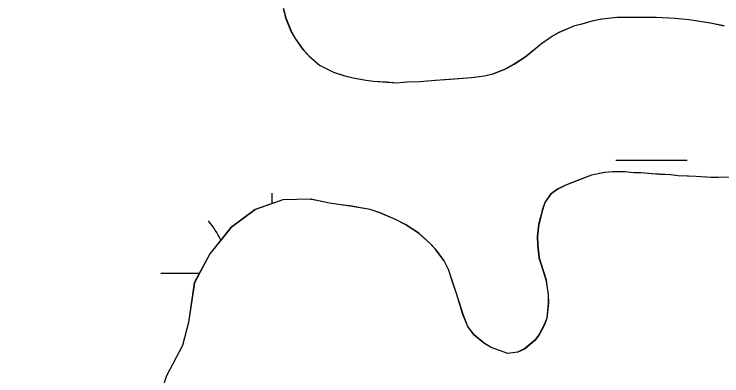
# Model space of a CAD drawing. Extents: x 3297735 to 3335592, y 670436 to 695807.
# Drawn here: x 3318174.1 to 3318492.1, y 693681.6 to 693844.1 of the extents above; entities that cross this region are included whole.
import ezdxf

# ---------------------------------------------------------------- set-up
doc = ezdxf.new("R2010")
doc.units = 0
for name, color, linetype in [('V-BORW-LINE', 7, 'Continuous'), ('V-RIVR-EDGE', 7, 'Continuous'), ('V-ROAD-CNTR', 7, 'Continuous'), ('V-SITE-VEGE', 7, 'Continuous'), ('V-SURV-IDEN', 7, 'Continuous'), ('V-WETL-SWMP', 7, 'Continuous')]:
    doc.layers.add(name, color=color, linetype=linetype)

msp = doc.modelspace()

# ---------------------------------------------------------------- linework, layer by layer
at = {"layer": 'V-BORW-LINE'}
msp.add_spline([(3318055.47, 694015.93), (3318050.43, 694006.84), (3317998.92, 693933.13), (3317838.88, 693739.91), (3317702.54, 693600.16), (3317584.71, 693463.46), (3317559.48, 693431.8), (3317515.02, 693359.14), (3317515.98, 693316.03), (3317545.36, 693284.38), (3317579.47, 693262.41), (3317611.5, 693234.16), (3317656.1, 693233.66), (3317727.51, 693336.4), (3317781.47, 693398.59), (3317962.91, 693700.28), (3318102.96, 693882.75), (3318172.16, 693942.47), (3318233.54, 693991.81), (3318296.93, 694016.18)], degree=3, dxfattribs=at)
at = {"layer": 'V-RIVR-EDGE'}
msp.add_spline([(3319555.14, 694014.55), (3319548.52, 694002.76), (3319539.36, 693985.79), (3319509.78, 693923.27), (3319496.46, 693903), (3319479.41, 693878.17), (3319464.01, 693854.58), (3319445.27, 693818.98), (3319424.44, 693775.51), (3319406.53, 693740.74), (3319395.69, 693713), (3319386.52, 693693.13), (3319372.79, 693671.61), (3319340.34, 693621.53), (3319316.61, 693580.14), (3319295.79, 693542.89), (3319282.06, 693520.96), (3319271.65, 693502.33), (3319267.89, 693489.49), (3319259.98, 693475.83), (3319250.42, 693465.08), (3319246.25, 693454.32), (3319237.93, 693442.32), (3319231.68, 693428.65), (3319225.43, 693414.99), (3319219.61, 693410.03), (3319205.47, 693391.42), (3319185.09, 693363.28), (3319164.7, 693327.69), (3319143.08, 693301.21), (3319109.39, 693253.21), (3319083.6, 693218.46), (3319061.14, 693187.85), (3319039.52, 693157.64), (3319018.29, 693123.29), (3318994.59, 693091.02), (3318949.68, 693031.86), (3318931.37, 693004.55), (3318913.08, 692981.38), (3318902.25, 692962.76), (3318892.68, 692944.55), (3318876.03, 692916.4), (3318861.86, 692887.84), (3318841.46, 692848.51), (3318822.29, 692807.53), (3318806.46, 692774.41), (3318803.1, 692758.66), (3318804.31, 692744.98), (3318808.02, 692734.61), (3318808.84, 692730.46), (3318817.11, 692725.47), (3318826.63, 692719.23), (3318832.83, 692713), (3318835.72, 692705.53), (3318835.27, 692692.27), (3318829.85, 692681.5), (3318819.88, 692669.09), (3318809.47, 692651.3), (3318783.24, 692602.87), (3318768.67, 692580.52), (3318760.79, 692575.98), (3318753.73, 692573.1), (3318747.11, 692573.94), (3318739.24, 692579.76), (3318735.53, 692585.58), (3318730.56, 692588.49), (3318721.44, 692588.1), (3318700.27, 692573.64), (3318679.48, 692549.66), (3318660.76, 692522.35), (3318646.6, 692493.37), (3318637.03, 692477.64), (3318624.96, 692456.95), (3318607.08, 692434.19), (3318599.98, 692413.49), (3318583.3, 692372.49), (3318565.82, 692342.28), (3318547.09, 692313.73), (3318534.2, 692295.52), (3318512.56, 692258.69), (3318488.02, 692224.76), (3318446.4, 692155.23), (3318418.11, 692112.61), (3318397.31, 692084.47), (3318386.91, 692066.68), (3318376.5, 692048.05), (3318354.44, 692011.22), (3318333.22, 691976.45), (3318316.13, 691940.02), (3318301.57, 691917.67), (3318275.38, 691884.99), (3318265.81, 691873), (3318250.82, 691844.85), (3318236.64, 691808.41), (3318222.07, 691781.09), (3318194.96, 691714.01), (3318179.96, 691684.2), (3318162.07, 691654.82), (3318140.84, 691619.64), (3318130.44, 691603.92), (3318120.89, 691595.24), (3318105.09, 691577.87), (3318090.12, 691558.42), (3318067.68, 691532.37), (3318043.56, 691501.75), (3318020.26, 691465.75), (3317998.21, 691433.06), (3317973.66, 691392.92), (3317962.42, 691371.81), (3317929.95, 691315.1), (3317907.9, 691282.41), (3317889.2, 691263.39), (3317870.48, 691238.16), (3317844.7, 691202.99), (3317833.05, 691186.02), (3317808.09, 691148.78), (3317780.64, 691109.47), (3317756.1, 691076.38), (3317731.98, 691045.35), (3317684.57, 690978.73), (3317668.76, 690954.73), (3317646.3, 690922.04), (3317635.48, 690907.15), (3317629.25, 690900.53), (3317620.1, 690889.36), (3317608.46, 690874.47), (3317601.4, 690867.03), (3317592.67, 690860.42), (3317585.59, 690845.93), (3317576.86, 690836), (3317565.64, 690821.11), (3317549.42, 690801.25), (3317522.4, 690767.75), (3317502.45, 690745), (3317489.97, 690727.62), (3317482.47, 690713.55), (3317479.54, 690701.12), (3317475.78, 690689.94), (3317474.94, 690683.31), (3317467.87, 690674.21), (3317451.65, 690653.94), (3317427.54, 690622.91), (3317406.33, 690593.95), (3317381.8, 690564.58), (3317328.18, 690504.62), (3317308.23, 690483.11), (3317290.78, 690466.16), (3317272.5, 690446.31), (3317248.81, 690422.74), (3317230.94, 690402.48), (3317202.23, 690356.54), (3317170.21, 690314.34), (3317129.47, 690266.36), (3317099.12, 690227.48), (3317085.82, 690212.59), (3317074.19, 690204.33), (3317063.38, 690189.85), (3317045.08, 690163.78), (3317020.95, 690128.61), (3316996.82, 690093.85), (3316970.63, 690059.1), (3316926.98, 690008.23), (3316891.65, 689970.6), (3316861.71, 689930.05), (3316828.03, 689887.86), (3316809.31, 689860.13), (3316797.25, 689841.93), (3316783.53, 689825.38), (3316737.37, 689762.08), (3316714.9, 689728.98), (3316681.64, 689687.61), (3316661.69, 689665.69), (3316647.97, 689646.66), (3316619.68, 689606.11), (3316602.63, 689581.28), (3316583.49, 689551.9), (3316563.93, 689519.62), (3316547.71, 689499.35), (3316541.89, 689491.9), (3316538.57, 689488.6), (3316532.31, 689474.1), (3316523.16, 689461.28), (3316509.03, 689445.15), (3316500.29, 689431.49), (3316493.22, 689419.9), (3316485.73, 689407.9), (3316486.11, 689397.12), (3316486.48, 689375.57), (3316487.29, 689371.01), (3316491.44, 689370.17), (3316493.5, 689366.43), (3316494.29, 689352.75), (3316496.75, 689341.56), (3316502.54, 689336.57), (3316504.2, 689334.08), (3316504.18, 689328.69), (3316501.27, 689325.8), (3316488.83, 689321.27), (3316487.17, 689319.61), (3316487.16, 689316.71), (3316492.96, 689316.7), (3316502.08, 689318.33), (3316508.3, 689318.32), (3316513.27, 689314.99), (3316516.58, 689314.98), (3316524.87, 689314.55), (3316535.62, 689303.33), (3316544.71, 689293.36), (3316545.54, 689290.04), (3316543.46, 689287.97), (3316525.66, 689296.72), (3316509.92, 689304.22), (3316502.06, 689307.14), (3316490.45, 689308.41), (3316482.58, 689308.02), (3316478.02, 689308.03), (3316473.47, 689311.77), (3316449.46, 689323.85), (3316424.59, 689324.74), (3316401.79, 689323.14), (3316381.47, 689318.22), (3316366.54, 689316.18), (3316352.85, 689311.24), (3316334.16, 689295.54), (3316302.2, 689277.79), (3316275.21, 689257.14), (3316266.49, 689249.28), (3316249.02, 689224.04), (3316230.28, 689191.76), (3316217.78, 689162.78), (3316200.69, 689125.93), (3316182.37, 689092.82), (3316162.8, 689054.73), (3316141.17, 689024.94), (3316114.57, 688996.41), (3316081.77, 688971.62), (3316036.89, 688926.14), (3316007.39, 688897.61), (3315987.04, 688880.67), (3315970.01, 688865.79), (3315959.63, 688858.77), (3315957.13, 688852.14), (3315955.46, 688848.42), (3315953.91, 688835.53)], degree=3, dxfattribs=at)
at = {"layer": 'V-ROAD-CNTR'}
msp.add_spline([(3317345.93, 693695.67), (3317351.92, 693677.19), (3317350.07, 693617.89), (3317364.87, 693563.74), (3317367.12, 693500.15), (3317376.73, 693420.68), (3317363.97, 693327.55), (3317307.74, 693209.89), (3317253.75, 693108.38), (3317259.83, 693062.19), (3317313.55, 693009.1), (3317363.21, 692950.58), (3317410.27, 692891.94), (3317463.86, 692807.18), (3317510.91, 692730.22), (3317559.4, 692650.9), (3317597.22, 692591.93), (3317667.78, 692550.9), (3317749.68, 692501.46), (3317861.7, 692442.37), (3317956.96, 692417.92), (3318041.51, 692387.81), (3318108.07, 692375.05), (3318144.86, 692383.96), (3318179.95, 692467.13), (3318229.12, 692586.66), (3318265.13, 692673.64), (3318246.28, 692722.35), (3318188.59, 692749.1), (3318099.04, 692803.32), (3318027.35, 692829.77), (3317920.25, 692890.98), (3317840.99, 692970.39), (3317768.02, 693088.79), (3317666.23, 693160.62), (3317572.61, 693221.51), (3317492.85, 693272.27), (3317424.7, 693299.7), (3317395.66, 693310.01), (3317356.09, 693314.98)], degree=3, dxfattribs=at)
at = {"layer": 'V-SITE-VEGE'}
for p, q in [((3318295.04, 693846.61), (3318296.15, 693842.42)), ((3318296.15, 693842.42), (3318298.65, 693836.24)), ((3318429.26, 693839.8), (3318434.46, 693841.27)), ((3318434.46, 693841.27), (3318438.31, 693842.04)), ((3318438.31, 693842.04), (3318445.04, 693842.7)), ((3318445.04, 693842.7), (3318449.93, 693842.82)), ((3318449.93, 693842.82), (3318462.58, 693842.78)), ((3318462.58, 693842.78), (3318471.19, 693842.3)), ((3318471.19, 693842.3), (3318477.44, 693841.78)), ((3318477.44, 693841.78), (3318486.92, 693840.15)), ((3318419.06, 693836.02), (3318426.07, 693839.06)), ((3318426.07, 693839.06), (3318429.26, 693839.8)), ((3318486.92, 693840.15), (3318493.19, 693838.94)), ((3318298.65, 693836.24), (3318300.41, 693833.24)), ((3318411.09, 693830.95), (3318415.57, 693834.09)), ((3318415.57, 693834.09), (3318419.06, 693836.02)), ((3318300.41, 693833.24), (3318303.73, 693828.43)), ((3318403.98, 693825.05), (3318411.09, 693830.95)), ((3318303.73, 693828.43), (3318306.67, 693825.29)), ((3318306.67, 693825.29), (3318311.31, 693821.19)), ((3318398.82, 693821.72), (3318403.98, 693825.05)), ((3318395, 693819.61), (3318398.82, 693821.72)), ((3318311.31, 693821.19), (3318317.63, 693818.13)), ((3318317.63, 693818.13), (3318322.22, 693816.55)), ((3318389.32, 693817.28), (3318395, 693819.61)), ((3318322.22, 693816.55), (3318326.46, 693815.47)), ((3318326.46, 693815.47), (3318332.22, 693814.43)), ((3318363.41, 693814.48), (3318379.74, 693815.71)), ((3318379.74, 693815.71), (3318385.46, 693816.35)), ((3318385.46, 693816.35), (3318389.32, 693817.28)), ((3318332.22, 693814.43), (3318335.6, 693814)), ((3318335.6, 693814), (3318341.51, 693813.63)), ((3318341.51, 693813.63), (3318346.07, 693813.23)), ((3318346.07, 693813.23), (3318350.62, 693813.68)), ((3318350.62, 693813.68), (3318356.51, 693813.81)), ((3318356.51, 693813.81), (3318363.41, 693814.48)), ((3318433.55, 693771.78), (3318426.87, 693769.26)), ((3318439.43, 693772.93), (3318433.55, 693771.78)), ((3318443.13, 693773.35), (3318439.43, 693772.93)), ((3318448.52, 693773.31), (3318443.13, 693773.35)), ((3318452.58, 693772.9), (3318448.52, 693773.31)), ((3318455.79, 693772.81), (3318452.58, 693772.9)), ((3318464.07, 693772.15), (3318455.79, 693772.81)), ((3318469.13, 693771.94), (3318464.07, 693772.15)), ((3318472.52, 693771.51), (3318469.13, 693771.94)), ((3318480.62, 693771.19), (3318472.52, 693771.51)), ((3318487.38, 693770.68), (3318480.62, 693771.19)), ((3318496.31, 693770.89), (3318487.38, 693770.68)), ((3318426.87, 693769.26), (3318421.69, 693767.11)), ((3318418.35, 693765.52), (3318415.2, 693763.25)), ((3318421.69, 693767.11), (3318418.35, 693765.52)), ((3318307.35, 693760.97), (3318294.86, 693760.77)), ((3318315.8, 693759.23), (3318307.35, 693760.97)), ((3318415.2, 693763.25), (3318412.59, 693759.48)), ((3318294.86, 693760.77), (3318282.48, 693756.43)), ((3318325.96, 693757.78), (3318315.8, 693759.23)), ((3318334.08, 693756.29), (3318325.96, 693757.78)), ((3318412.59, 693759.48), (3318411.49, 693756.08)), ((3318282.48, 693756.43), (3318271.38, 693748.07)), ((3318338.5, 693754.88), (3318334.08, 693756.29)), ((3318345.49, 693751.84), (3318338.5, 693754.88)), ((3318411.49, 693756.08), (3318409.79, 693749.63)), ((3318349.93, 693749.58), (3318345.49, 693751.84)), ((3318271.38, 693748.07), (3318262.04, 693736.39)), ((3318355.92, 693745.67), (3318349.93, 693749.58)), ((3318409.79, 693749.63), (3318409.24, 693744.22)), ((3318360.92, 693741.23), (3318355.92, 693745.67)), ((3318409.24, 693744.22), (3318409.33, 693740.35)), ((3318363.68, 693738.27), (3318360.92, 693741.23)), ((3318409.33, 693740.35), (3318409.97, 693734.63)), ((3318262.04, 693736.39), (3318255.09, 693723.41)), ((3318367.34, 693733.29), (3318363.68, 693738.27)), ((3318369.29, 693729.46), (3318367.34, 693733.29)), ((3318409.97, 693734.63), (3318413.07, 693724.75)), ((3318372.91, 693718.58), (3318369.29, 693729.46)), ((3318255.09, 693723.41), (3318252.47, 693705.64)), ((3318413.07, 693724.75), (3318413.66, 693721.22)), ((3318413.66, 693721.22), (3318414.07, 693718.03)), ((3318375.83, 693709.21), (3318372.91, 693718.58)), ((3318414.07, 693718.03), (3318414.16, 693714.32)), ((3318414.16, 693714.32), (3318413.48, 693707.56)), ((3318377.98, 693703.86), (3318375.83, 693709.21)), ((3318413.48, 693707.56), (3318412.37, 693704.5)), ((3318252.47, 693705.64), (3318249.68, 693695.29)), ((3318380.94, 693699.88), (3318377.98, 693703.86)), ((3318412.37, 693704.5), (3318409.94, 693700.06)), ((3318385.24, 693696.28), (3318380.94, 693699.88)), ((3318407.98, 693697.48), (3318403.68, 693693.84)), ((3318409.94, 693700.06), (3318407.98, 693697.48)), ((3318249.68, 693695.29), (3318242.58, 693681.63)), ((3318388.49, 693694.33), (3318385.24, 693696.28)), ((3318395.97, 693691.64), (3318388.49, 693694.33)), ((3318400.34, 693692.24), (3318395.97, 693691.64)), ((3318403.68, 693693.84), (3318400.34, 693692.24))]:
    msp.add_line(p, q, dxfattribs=at)
at = {"layer": 'V-WETL-SWMP'}
for p, q in [((3318294.94, 693846.61), (3318296.05, 693842.42)), ((3318296.05, 693842.42), (3318298.56, 693836.24)), ((3318429.17, 693839.81), (3318434.36, 693841.28)), ((3318434.36, 693841.28), (3318438.22, 693842.04)), ((3318438.22, 693842.04), (3318444.95, 693842.71)), ((3318444.95, 693842.71), (3318449.84, 693842.82)), ((3318449.84, 693842.82), (3318457.26, 693842.83)), ((3318457.26, 693842.83), (3318462.49, 693842.78)), ((3318462.49, 693842.78), (3318471.1, 693842.31)), ((3318471.1, 693842.31), (3318477.35, 693841.78)), ((3318477.35, 693841.78), (3318486.83, 693840.15)), ((3318418.97, 693836.03), (3318425.98, 693839.06)), ((3318425.98, 693839.06), (3318429.17, 693839.81)), ((3318486.83, 693840.15), (3318493.1, 693838.95)), ((3318298.56, 693836.24), (3318300.32, 693833.24)), ((3318410.99, 693830.95), (3318415.47, 693834.09)), ((3318415.47, 693834.09), (3318418.97, 693836.03)), ((3318300.32, 693833.24), (3318303.63, 693828.43)), ((3318407.02, 693827.65), (3318410.99, 693830.95)), ((3318303.63, 693828.43), (3318306.57, 693825.3)), ((3318403.88, 693825.05), (3318407.02, 693827.65)), ((3318306.57, 693825.3), (3318311.22, 693821.19)), ((3318398.73, 693821.73), (3318403.88, 693825.05)), ((3318394.9, 693819.61), (3318398.73, 693821.73)), ((3318311.22, 693821.19), (3318317.53, 693818.13)), ((3318317.53, 693818.13), (3318322.13, 693816.56)), ((3318389.22, 693817.29), (3318394.9, 693819.61)), ((3318322.13, 693816.56), (3318326.37, 693815.48)), ((3318326.37, 693815.48), (3318332.12, 693814.43)), ((3318363.32, 693814.49), (3318370.05, 693814.98)), ((3318370.05, 693814.98), (3318373.93, 693815.24)), ((3318373.93, 693815.24), (3318379.65, 693815.71)), ((3318379.65, 693815.71), (3318385.37, 693816.35)), ((3318385.37, 693816.35), (3318389.22, 693817.29)), ((3318332.12, 693814.43), (3318335.51, 693814)), ((3318335.51, 693814), (3318341.42, 693813.64)), ((3318341.42, 693813.64), (3318345.98, 693813.24)), ((3318345.98, 693813.24), (3318350.52, 693813.68)), ((3318350.52, 693813.68), (3318356.42, 693813.82)), ((3318356.42, 693813.82), (3318363.32, 693814.49)), ((3318444.52, 693778.45), (3318476.52, 693778.45)), ((3318433.46, 693771.78), (3318426.77, 693769.26)), ((3318439.34, 693772.93), (3318433.46, 693771.78)), ((3318443.04, 693773.35), (3318439.34, 693772.93)), ((3318448.43, 693773.31), (3318443.04, 693773.35)), ((3318452.49, 693772.9), (3318448.43, 693773.31)), ((3318455.7, 693772.81), (3318452.49, 693772.9)), ((3318460.43, 693772.41), (3318455.7, 693772.81)), ((3318463.97, 693772.16), (3318460.43, 693772.41)), ((3318469.04, 693771.94), (3318463.97, 693772.16)), ((3318472.42, 693771.52), (3318469.04, 693771.94)), ((3318477.15, 693771.29), (3318472.42, 693771.52)), ((3318480.52, 693771.2), (3318477.15, 693771.29)), ((3318487.28, 693770.68), (3318480.52, 693771.2)), ((3318490.48, 693770.76), (3318487.28, 693770.68)), ((3318496.21, 693770.89), (3318490.48, 693770.76)), ((3318426.77, 693769.26), (3318421.6, 693767.12)), ((3318418.26, 693765.52), (3318415.11, 693763.26)), ((3318421.6, 693767.12), (3318418.26, 693765.52)), ((3318289.93, 693759.08), (3318289.93, 693763.71)), ((3318307.26, 693760.97), (3318294.77, 693760.77)), ((3318307.58, 693760.9), (3318307.26, 693760.97)), ((3318310.8, 693760.3), (3318307.58, 693760.9)), ((3318415.11, 693763.26), (3318412.5, 693759.48)), ((3318294.77, 693760.77), (3318282.39, 693756.43)), ((3318315.71, 693759.24), (3318310.8, 693760.3)), ((3318319.77, 693758.66), (3318315.71, 693759.24)), ((3318325.86, 693757.79), (3318319.77, 693758.66)), ((3318329.76, 693757.04), (3318325.86, 693757.79)), ((3318412.5, 693759.48), (3318411.4, 693756.09)), ((3318282.39, 693756.43), (3318271.29, 693748.08)), ((3318333.99, 693756.29), (3318329.76, 693757.04)), ((3318338.41, 693754.88), (3318333.99, 693756.29)), ((3318345.4, 693751.84), (3318338.41, 693754.88)), ((3318411.4, 693756.09), (3318410.63, 693753.03)), ((3318349.83, 693749.58), (3318345.4, 693751.84)), ((3318410.63, 693753.03), (3318409.7, 693749.64)), ((3318271.29, 693748.08), (3318261.95, 693736.39)), ((3318355.83, 693745.68), (3318349.83, 693749.58)), ((3318409.7, 693749.64), (3318409.15, 693744.23)), ((3318360.82, 693741.24), (3318355.83, 693745.68)), ((3318409.15, 693744.23), (3318409.24, 693740.35)), ((3318363.59, 693738.27), (3318360.82, 693741.24)), ((3318409.24, 693740.35), (3318409.88, 693734.63)), ((3318261.95, 693736.39), (3318255, 693723.41)), ((3318367.25, 693733.3), (3318363.59, 693738.27)), ((3318369.19, 693729.46), (3318367.25, 693733.3)), ((3318409.88, 693734.63), (3318411.15, 693730.62)), ((3318371.37, 693722.94), (3318369.19, 693729.46)), ((3318411.15, 693730.62), (3318412.98, 693724.76)), ((3318239.93, 693727.71), (3318257.3, 693727.71)), ((3318255, 693723.41), (3318252.38, 693705.64)), ((3318372.82, 693718.59), (3318371.37, 693722.94)), ((3318412.98, 693724.76), (3318413.57, 693721.23)), ((3318413.57, 693721.23), (3318413.98, 693718.04)), ((3318374.65, 693712.56), (3318372.82, 693718.59)), ((3318413.98, 693718.04), (3318414.07, 693714.33)), ((3318414.07, 693714.33), (3318413.38, 693707.57)), ((3318375.74, 693709.21), (3318374.65, 693712.56)), ((3318377.89, 693703.87), (3318375.74, 693709.21)), ((3318413.38, 693707.57), (3318412.27, 693704.5)), ((3318252.38, 693705.64), (3318249.67, 693695.29)), ((3318380.85, 693699.89), (3318377.89, 693703.87)), ((3318412.27, 693704.5), (3318409.85, 693700.06)), ((3318385.15, 693696.28), (3318380.85, 693699.89)), ((3318407.88, 693697.49), (3318403.58, 693693.85)), ((3318409.85, 693700.06), (3318407.88, 693697.49)), ((3318249.67, 693695.29), (3318242.57, 693681.64)), ((3318388.4, 693694.33), (3318385.15, 693696.28)), ((3318395.88, 693691.64), (3318388.4, 693694.33)), ((3318400.25, 693692.25), (3318395.88, 693691.64)), ((3318403.58, 693693.85), (3318400.25, 693692.25)), ((3318242.57, 693681.64), (3318238.94, 693670.93))]:
    msp.add_line(p, q, dxfattribs=at)
msp.add_arc((3318234.69, 693728.18), 35.25, 24.0671, 40.7718, dxfattribs=at)

# ---------------------------------------------------------------- texts
at = {"layer": 'V-SURV-IDEN'}
msp.add_text('3968+10.0', height=100, rotation=347.227, dxfattribs=at).set_placement((3317781.91, 693654.98))

doc.saveas('drawing.dxf')
